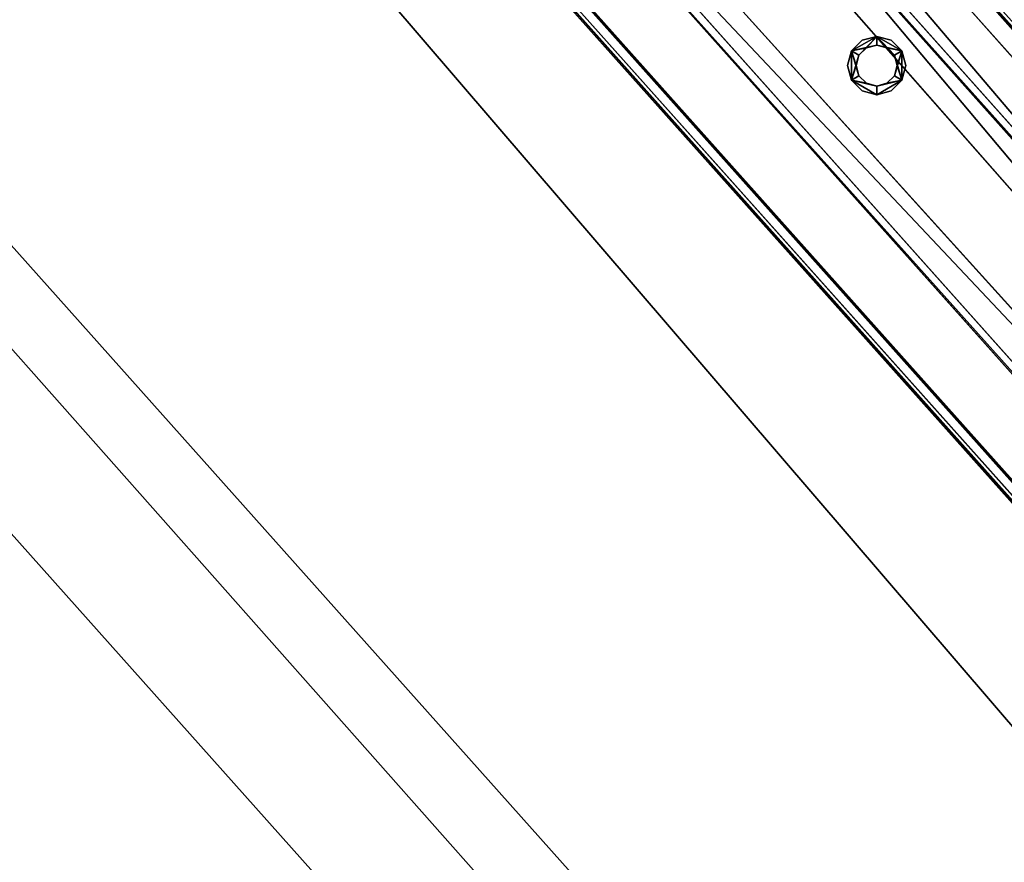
# Model space of a CAD drawing. Header units: millimetres. Extents: x 93711086 to 93775423, y 1247239064 to 1247319365.
# Tile 427 of 656: x 93724463 to 93724822, y 1247299733 to 1247300040. Entities that reach past the tile are written whole.
import ezdxf

# ---------------------------------------------------------------- set-up
doc = ezdxf.new("R2010")
doc.units = ezdxf.units.MM
doc.layers.add('BEAM', color=7, linetype='Continuous')
doc.layers.add('CONCRETE_ITEM', color=7, linetype='Continuous')

# ---------------------------------------------------------------- blocks, each defined once
blk = doc.blocks.new('15e559d2-59c4-40a1-8e6d-a9da91616b05')
at = {"color": 0, "transparency": 16777216}
mesh = blk.add_polyface(dxfattribs=at)
corners = [(93732402.79, 1247290959.39, 3988.8), (93732402.79, 1247290959.39, 4305.53), (93730959.56, 1247289572.89, 3633.7), (93730959.56, 1247289572.89, 3316.97), (93720519.88, 1247305091.11, 5616.56), (93732598.17, 1247291566.31, 4023.22), (93720298.97, 1247305338.46, 5063.47), (93732619.56, 1247291542.36, 4593.19), (93720317.37, 1247305317.87, 5553.56), (93732199.19, 1247291187.37, 4322.75), (93720106.24, 1247304728.57, 5525.84), (93719899.99, 1247304959.53, 5363), (93732205.93, 1247291179.82, 4502.46), (93719903.74, 1247304955.33, 5462.84), (93720167.22, 1247305212.77, 5169.74), (93732187.34, 1247291200.64, 4007.02), (93718371.43, 1247303668.57, 4381.66), (93732466.42, 1247291440.62, 4129.5), (93732486.67, 1247291465.98, 4033.21), (93720187.47, 1247305238.13, 5073.46), (93732260.76, 1247291223.51, 4572.35), (93720161.08, 1247304772.26, 5595.73), (93719958.57, 1247304999.02, 5532.73), (93718383.28, 1247303655.3, 4697.39)]
mesh.append_faces([[corners[k] for k in face] for face in [(0, 1, 2, 0), (2, 3, 0, 2), (4, 5, 6, 4), (4, 7, 5, 4), (6, 8, 4, 6), (9, 10, 11, 9), (10, 9, 12, 10), (13, 11, 10, 13), (3, 14, 15, 3), (3, 16, 14, 3), (17, 15, 14, 17), (15, 0, 3, 15), (18, 17, 19, 18), (14, 19, 17, 14), (5, 18, 6, 5), (19, 6, 18, 19), (20, 7, 4, 20), (4, 21, 20, 4), (12, 20, 21, 12), (21, 10, 12, 21), (22, 21, 4, 22), (4, 8, 22, 4), (10, 21, 13, 10), (22, 13, 21, 22), (2, 9, 23, 2), (9, 2, 1, 9), (11, 23, 9, 11), (23, 14, 16, 23), (13, 8, 11, 13), (8, 13, 22, 8), (23, 11, 14, 23), (14, 8, 6, 14), (8, 14, 11, 8), (6, 19, 14, 6), (20, 12, 9, 20), (20, 17, 7, 20), (17, 20, 9, 17), (5, 7, 17, 5), (15, 17, 9, 15), (18, 5, 17, 18), (3, 2, 16, 3), (23, 16, 2, 23), (0, 15, 1, 0), (9, 1, 15, 9)]], dxfattribs={"color": 0})
blk = doc.blocks.new('5bbbe152-908d-476c-86af-f8c3bda7d93c')
at = {"color": 0, "transparency": 16777216}
mesh = blk.add_polyface(dxfattribs=at)
corners = [(93732552.16, 1247291230.4, 5643.09), (93732470.37, 1247291493.61, 5652.86), (93732382.45, 1247291411.95, 5654.08), (93732639.45, 1247291312.74, 5641.9), (93732637.29, 1247291314.16, 5581.96), (93732468.04, 1247291495.23, 5592.92), (93732633.65, 1247291310.73, 5582.01), (93732464.37, 1247291491.82, 5592.97), (93732635.63, 1247291309.43, 5636.96), (93732466.52, 1247291490.34, 5647.91), (93732385.92, 1247291415.49, 5649.04), (93732553.64, 1247291235.26, 5583.09), (93732380.12, 1247291413.57, 5594.15), (93732383.78, 1247291416.97, 5594.1), (93732302.66, 1247291675.69, 5664.81), (93732214.1, 1247291594.73, 5666.08), (93732300.14, 1247291677.51, 5604.89), (93732296.45, 1247291674.13, 5604.95), (93732298.76, 1247291672.47, 5659.87), (93732217.58, 1247291598.26, 5661.04), (93732215.27, 1247291599.92, 5606.11), (93732211.58, 1247291596.54, 5606.16), (93731970.08, 1247292043.07, 5691.08), (93731880.9, 1247291962.79, 5692.4), (93731967.4, 1247292045.06, 5631.17), (93731963.68, 1247292041.72, 5631.23), (93731966.14, 1247292039.89, 5686.14), (93731884.39, 1247291966.3, 5687.35), (93731881.93, 1247291968.13, 5632.44), (93731878.21, 1247291964.79, 5632.49), (93720601.83, 1247304775.64, 6654.05), (93720512.37, 1247304695.67, 6655.39), (93720599.08, 1247304777.72, 6594.15), (93720595.35, 1247304774.38, 6594.2), (93720597.87, 1247304772.48, 6649.11), (93720515.87, 1247304699.17, 6650.34), (93720513.35, 1247304701.07, 6595.43), (93720509.62, 1247304697.74, 6595.49)]
mesh.append_faces([[corners[k] for k in face] for face in [(0, 1, 2, 0), (3, 5, 1, 3), (4, 7, 5, 4), (6, 9, 7, 6), (8, 10, 9, 8), (11, 12, 13, 11), (2, 14, 15, 2), (1, 16, 14, 1), (5, 17, 16, 5), (7, 18, 17, 7), (9, 19, 18, 9), (10, 20, 19, 10), (13, 21, 20, 13), (12, 15, 21, 12), (15, 22, 23, 15), (14, 24, 22, 14), (16, 25, 24, 16), (17, 26, 25, 17), (18, 27, 26, 18), (19, 28, 27, 19), (20, 29, 28, 20), (21, 23, 29, 21), (23, 30, 31, 23), (22, 32, 30, 22), (24, 33, 32, 24), (25, 34, 33, 25), (26, 35, 34, 26), (27, 36, 35, 27), (28, 37, 36, 28), (29, 31, 37, 29)]], dxfattribs={"vtx0": -1, "color": 0})
mesh.append_faces([[corners[k] for k in face] for face in [(30, 33, 34, 30), (35, 37, 31, 35)]], dxfattribs={"vtx0": -1, "vtx2": -1, "vtx3": -1, "color": 0})
mesh.append_faces([[corners[k] for k in face] for face in [(31, 30, 34, 31), (34, 35, 31, 34)]], dxfattribs={"vtx1": -1, "vtx2": -1, "vtx3": -1, "color": 0})
mesh.append_faces([[corners[k] for k in face] for face in [(3, 4, 5, 3), (4, 6, 7, 4), (6, 8, 9, 6), (2, 1, 14, 2), (1, 5, 16, 1), (5, 7, 17, 5), (7, 9, 18, 7), (9, 10, 19, 9), (10, 13, 20, 10), (13, 12, 21, 13), (12, 2, 15, 12), (15, 14, 22, 15), (14, 16, 24, 14), (16, 17, 25, 16), (17, 18, 26, 17), (18, 19, 27, 18), (19, 20, 28, 19), (20, 21, 29, 20), (21, 15, 23, 21), (23, 22, 30, 23), (22, 24, 32, 22), (24, 25, 33, 24), (25, 26, 34, 25), (26, 27, 35, 26), (27, 28, 36, 27), (28, 29, 37, 28), (29, 23, 31, 29), (30, 32, 33, 30), (35, 36, 37, 35)]], dxfattribs={"vtx2": -1, "vtx3": -1, "color": 0})
blk = doc.blocks.new('7f3dae3c-7738-4515-bb71-97d4e3f1e349')
at = {"color": 0, "transparency": 16777216}
mesh = blk.add_polyface(dxfattribs=at)
corners = [(93725922.04, 1247298683.17, 5294.07), (93725966.79, 1247298723.14, 5294.07), (93724640.03, 1247300208.79, 5406.28), (93724595.28, 1247300168.82, 5406.28), (93725965.29, 1247298724.82, 5254.13), (93724638.54, 1247300210.47, 5366.35), (93725963.05, 1247298722.82, 5254.13), (93724636.3, 1247300208.47, 5366.35), (93725964.44, 1247298721.27, 5291.07), (93724637.68, 1247300206.92, 5403.29), (93725924.16, 1247298685.3, 5291.07), (93724597.41, 1247300170.95, 5403.29), (93725922.78, 1247298686.85, 5254.13), (93724596.02, 1247300172.5, 5366.35), (93725920.54, 1247298684.85, 5254.13), (93724593.78, 1247300170.5, 5366.35)]
mesh.append_faces([[corners[k] for k in face] for face in [(0, 2, 3, 0), (1, 5, 2, 1), (4, 7, 5, 4), (6, 9, 7, 6), (8, 11, 9, 8), (10, 13, 11, 10), (12, 15, 13, 12), (14, 3, 15, 14)]], dxfattribs={"vtx0": -1, "color": 0})
mesh.append_faces([[corners[k] for k in face] for face in [(2, 7, 9, 2), (11, 15, 3, 11), (0, 12, 10, 0), (8, 4, 1, 8)]], dxfattribs={"vtx0": -1, "vtx2": -1, "vtx3": -1, "color": 0})
mesh.append_faces([[corners[k] for k in face] for face in [(3, 2, 9, 3), (9, 11, 3, 9), (1, 0, 10, 1), (10, 8, 1, 10)]], dxfattribs={"vtx1": -1, "vtx2": -1, "vtx3": -1, "color": 0})
mesh.append_faces([[corners[k] for k in face] for face in [(0, 1, 2, 0), (1, 4, 5, 1), (4, 6, 7, 4), (6, 8, 9, 6), (8, 10, 11, 8), (10, 12, 13, 10), (12, 14, 15, 12), (14, 0, 3, 14), (2, 5, 7, 2), (11, 13, 15, 11), (0, 14, 12, 0), (8, 6, 4, 8)]], dxfattribs={"vtx2": -1, "vtx3": -1, "color": 0})
blk = doc.blocks.new('691ab982-d835-4dd7-bd88-fc7bd895fa65')
at = {"color": 0, "transparency": 16777216}
mesh = blk.add_polyface(dxfattribs=at)
corners = [(93724775.73, 1247300016.28, 5393.82), (93724772, 1247300017.28, 5393.82), (93724772, 1247300017.28, 6293.82), (93724775.73, 1247300016.28, 6293.82), (93724769.27, 1247300020.01, 5393.82), (93724769.27, 1247300020.01, 6293.82), (93724768.28, 1247300023.73, 5393.82), (93724768.28, 1247300023.73, 6293.82), (93724769.27, 1247300027.46, 5393.82), (93724769.27, 1247300027.46, 6293.82), (93724772, 1247300030.19, 5393.82), (93724772, 1247300030.19, 6293.82), (93724775.73, 1247300031.18, 5393.82), (93724775.73, 1247300031.18, 6293.82), (93724779.45, 1247300030.19, 5393.82), (93724779.45, 1247300030.19, 6293.82), (93724782.18, 1247300027.46, 5393.82), (93724782.18, 1247300027.46, 6293.82), (93724783.18, 1247300023.73, 5393.82), (93724783.18, 1247300023.73, 6293.82), (93724782.18, 1247300020.01, 5393.82), (93724782.18, 1247300020.01, 6293.82), (93724779.45, 1247300017.28, 5393.82), (93724779.45, 1247300017.28, 6293.82), (93724775.73, 1247300013.08, 5393.82), (93724781.05, 1247300014.51, 5393.82), (93724781.05, 1247300014.51, 6293.82), (93724775.73, 1247300013.08, 6293.82), (93724784.95, 1247300018.41, 5393.82), (93724784.95, 1247300018.41, 6293.82), (93724786.38, 1247300023.73, 5393.82), (93724786.38, 1247300023.73, 6293.82), (93724784.95, 1247300029.06, 5393.82), (93724784.95, 1247300029.06, 6293.82), (93724781.05, 1247300032.96, 5393.82), (93724781.05, 1247300032.96, 6293.82), (93724775.73, 1247300034.38, 5393.82), (93724775.73, 1247300034.38, 6293.82), (93724770.4, 1247300032.96, 5393.82), (93724770.4, 1247300032.96, 6293.82), (93724766.5, 1247300029.06, 5393.82), (93724766.5, 1247300029.06, 6293.82), (93724765.08, 1247300023.73, 5393.82), (93724765.08, 1247300023.73, 6293.82), (93724766.5, 1247300018.41, 5393.82), (93724766.5, 1247300018.41, 6293.82), (93724770.4, 1247300014.51, 5393.82), (93724770.4, 1247300014.51, 6293.82)]
mesh.append_faces([[corners[k] for k in face] for face in [(0, 2, 3, 0), (1, 5, 2, 1), (4, 7, 5, 4), (6, 9, 7, 6), (8, 11, 9, 8), (10, 13, 11, 10), (12, 15, 13, 12), (14, 17, 15, 14), (16, 19, 17, 16), (18, 21, 19, 18), (20, 23, 21, 20), (22, 3, 23, 22), (24, 26, 27, 24), (25, 29, 26, 25), (28, 31, 29, 28), (30, 33, 31, 30), (32, 35, 33, 32), (34, 37, 35, 34), (36, 39, 37, 36), (38, 41, 39, 38), (40, 43, 41, 40), (42, 45, 43, 42), (44, 47, 45, 44), (46, 27, 47, 46)]], dxfattribs={"vtx0": -1, "color": 0})
mesh.append_faces([[corners[k] for k in face] for face in [(27, 29, 3, 27), (17, 29, 33, 17), (45, 27, 3, 45), (13, 33, 37, 13), (41, 45, 5, 41), (9, 37, 41, 9), (24, 44, 0, 24), (8, 44, 40, 8), (28, 24, 0, 28), (12, 40, 36, 12), (32, 28, 20, 32), (16, 36, 32, 16)]], dxfattribs={"vtx0": -1, "vtx1": -1, "vtx2": -1, "vtx3": -1, "color": 0})
mesh.append_faces([[corners[k] for k in face] for face in [(29, 21, 23, 29), (29, 23, 3, 29), (45, 3, 2, 45), (45, 2, 5, 45), (41, 5, 7, 41), (41, 7, 9, 41), (44, 4, 1, 44), (44, 1, 0, 44), (28, 0, 22, 28), (28, 22, 20, 28), (32, 20, 18, 32), (32, 18, 16, 32)]], dxfattribs={"vtx0": -1, "vtx2": -1, "vtx3": -1, "color": 0})
mesh.append_faces([[corners[k] for k in face] for face in [(19, 21, 29, 19), (17, 19, 29, 17), (15, 17, 33, 15), (13, 15, 33, 13), (11, 13, 37, 11), (9, 11, 37, 9), (6, 4, 44, 6), (8, 6, 44, 8), (10, 8, 40, 10), (12, 10, 40, 12), (14, 12, 36, 14), (16, 14, 36, 16)]], dxfattribs={"vtx1": -1, "vtx2": -1, "vtx3": -1, "color": 0})
mesh.append_faces([[corners[k] for k in face] for face in [(0, 1, 2, 0), (1, 4, 5, 1), (4, 6, 7, 4), (6, 8, 9, 6), (8, 10, 11, 8), (10, 12, 13, 10), (12, 14, 15, 12), (14, 16, 17, 14), (16, 18, 19, 16), (18, 20, 21, 18), (20, 22, 23, 20), (22, 0, 3, 22), (24, 25, 26, 24), (25, 28, 29, 25), (28, 30, 31, 28), (30, 32, 33, 30), (32, 34, 35, 32), (34, 36, 37, 34), (36, 38, 39, 36), (38, 40, 41, 38), (40, 42, 43, 40), (42, 44, 45, 42), (44, 46, 47, 44), (46, 24, 27, 46), (29, 31, 33, 29), (33, 35, 37, 33), (37, 39, 41, 37), (41, 43, 45, 41), (45, 47, 27, 45), (27, 26, 29, 27), (44, 42, 40, 44), (40, 38, 36, 40), (36, 34, 32, 36), (32, 30, 28, 32), (28, 25, 24, 28), (24, 46, 44, 24)]], dxfattribs={"vtx2": -1, "vtx3": -1, "color": 0})

msp = doc.modelspace()

# ---------------------------------------------------------------- block references
at = {"layer": 'BEAM', "color": 156, "true_color": 0x1e4383, "transparency": 33554687}
msp.add_blockref('5bbbe152-908d-476c-86af-f8c3bda7d93c', (0, 0), dxfattribs=at)
at = {"layer": 'BEAM', "color": 77, "true_color": 0x5b9723, "transparency": 33554687}
for name in ['7f3dae3c-7738-4515-bb71-97d4e3f1e349', '691ab982-d835-4dd7-bd88-fc7bd895fa65']:
    msp.add_blockref(name, (0, 0), dxfattribs=at)
at = {"layer": 'CONCRETE_ITEM', "color": 222, "true_color": 0xc0298d, "transparency": 33554687}
msp.add_blockref('15e559d2-59c4-40a1-8e6d-a9da91616b05', (0, 0), dxfattribs=at)

doc.saveas('drawing.dxf')
